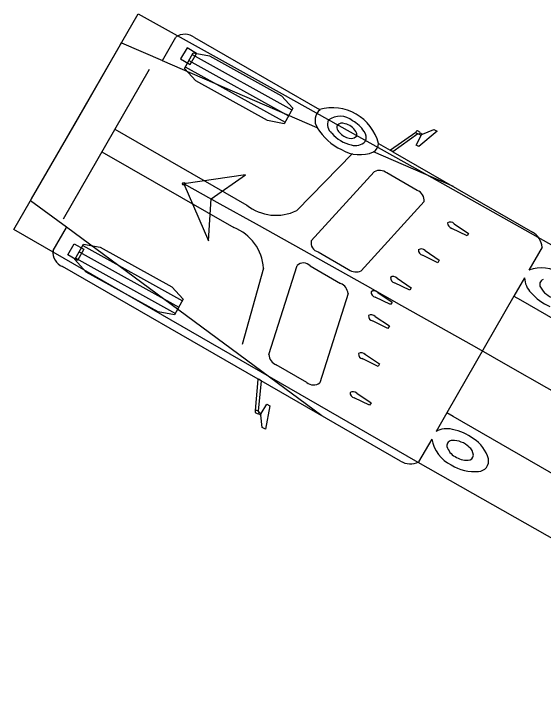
# Model space of a CAD drawing. Extents: x 973688 to 979179, y 703586 to 707602.
# Drawn here: x 978366.9 to 978383.91, y 704088.88 to 704111.36 of the extents above; entities that cross this region are included whole.
import ezdxf

# ---------------------------------------------------------------- set-up
doc = ezdxf.new("R2010")
doc.units = 0
doc.layers.add('Radius Check', color=7, linetype='Continuous')

msp = doc.modelspace()

# ---------------------------------------------------------------- linework, layer by layer
at = {"layer": 'Radius Check'}
for p, q in [((978372.46, 704110.266), (978372.254, 704109.908)), ((978372.769, 704110.088), (978372.46, 704110.266)), ((978372.563, 704109.731), (978372.769, 704110.088)), ((978372.627, 704110.055), (978375.833, 704108.277)), ((978376.65, 704107.699), (978371.67, 704109.854)), ((978372.254, 704109.908), (978372.563, 704109.731)), ((978372.516, 704109.855), (978375.722, 704108.076)), ((978371.248, 704109.574), (978368.473, 704104.753)), ((978372.405, 704109.655), (978375.611, 704107.876)), ((978370.141, 704107.651), (978374.38, 704105.21)), ((978379.989, 704107.452), (978380.002, 704107.477)), ((978380.002, 704107.477), (978380.028, 704107.488)), ((978369.725, 704106.928), (978373.964, 704104.487)), ((978375.988, 704105.037), (978377.777, 704106.869)), ((978381.032, 704105.803), (978378.456, 704106.918)), ((978379.082, 704106.926), (978378.995, 704106.976)), ((978378.479, 704106.284), (978376.455, 704104.061)), ((978379.862, 704105.679), (978378.882, 704106.243)), ((978378.061, 704103.099), (978380.084, 704105.322)), ((978381.054, 704104.608), (978381.511, 704104.3)), ((978376.791, 704098.437), (978368.586, 704104.499)), ((978381.466, 704104.222), (978380.97, 704104.462)), ((978381.511, 704104.3), (978381.466, 704104.222)), ((978368.627, 704103.609), (978368.833, 704103.966)), ((978368.833, 704103.966), (978369.142, 704103.789)), ((978369.105, 704103.909), (978372.312, 704102.131)), ((978369.142, 704103.789), (978368.936, 704103.431)), ((978368.994, 704103.709), (978372.201, 704101.931)), ((978376.677, 704103.705), (978377.657, 704103.141)), ((978380.113, 704103.746), (978380.569, 704103.437)), ((978368.936, 704103.431), (978368.627, 704103.609)), ((978368.883, 704103.509), (978372.09, 704101.73)), ((978380.524, 704103.359), (978380.029, 704103.6)), ((978375.093, 704100.403), (978375.999, 704103.269)), ((978376.419, 704103.256), (978377.399, 704102.692)), ((978380.569, 704103.437), (978380.524, 704103.359)), ((978374.921, 704103.184), (978374.238, 704100.73)), ((978379.215, 704102.857), (978379.672, 704102.549)), ((978379.627, 704102.471), (978379.131, 704102.711)), ((978379.672, 704102.549), (978379.627, 704102.471)), ((978377.637, 704102.364), (978376.731, 704099.498)), ((978378.596, 704102.399), (978379.052, 704102.091)), ((978379.007, 704102.013), (978378.512, 704102.253)), ((978382.972, 704102.281), (978380.811, 704098.528)), ((978379.052, 704102.091), (978379.007, 704102.013)), ((978378.922, 704101.247), (978378.427, 704101.487)), ((978378.51, 704101.633), (978378.967, 704101.325)), ((978378.967, 704101.325), (978378.922, 704101.247)), ((978378.17, 704100.423), (978378.649, 704100.103)), ((978376.311, 704099.511), (978375.331, 704100.075)), ((978378.605, 704100.025), (978378.087, 704100.277)), ((978378.649, 704100.103), (978378.605, 704100.025)), ((978374.841, 704099.559), (978374.754, 704099.61)), ((978378.331, 704098.777), (978377.836, 704099.018)), ((978377.919, 704099.163), (978378.376, 704098.855)), ((978378.376, 704098.855), (978378.331, 704098.777)), ((978374.841, 704098.51), (978374.826, 704098.487)), ((978374.826, 704098.487), (978374.83, 704098.459))]:
    msp.add_line(p, q, dxfattribs=at)
for points in [[(978427.428, 704066.35), (978384.429, 704094.229), (978384.368, 704094.393), (978379.896, 704096.938), (978366.896, 704104.422), (978370.888, 704111.355), (978375.519, 704108.793), (978380.161, 704106.199), (978384.767, 704103.598), (978388.847, 704101.273), (978389.052, 704101.361), (978393.632, 704098.732), (978398.328, 704096.01), (978402.952, 704093.303), (978407.564, 704090.577), (978412.164, 704087.833), (978416.752, 704085.069), (978421.327, 704082.287)], [(978368.155, 704103.749), (978368.582, 704104.492), (978368.585, 704104.5), (978367.432, 704105.352), (978367.463, 704105.407), (978368.892, 704107.889), (978370.32, 704110.37), (978370.352, 704110.424), (978371.668, 704109.855), (978371.674, 704109.862), (978372.102, 704110.605)], [(978372.7, 704110.601), (978376.725, 704108.283)], [(978378.619, 704107.192), (978378.988, 704106.98), (978379.003, 704106.982), (978379.814, 704107.56)], [(978379.952, 704107.531), (978380.027, 704107.489), (978380.03, 704107.489), (978380.395, 704107.646), (978380.398, 704107.646), (978380.501, 704107.587), (978380.5, 704107.586), (978379.918, 704107.09), (978379.829, 704107.142), (978379.989, 704107.451), (978379.989, 704107.453), (978379.919, 704107.492), (978379.918, 704107.492), (978379.918, 704107.493), (978379.88, 704107.5), (978379.88, 704107.5), (978379.082, 704106.926), (978383.568, 704104.343)], [(978372.358, 704105.893), (978373.155, 704104.058), (978373.233, 704105.408), (978374.336, 704106.188), (978372.358, 704105.893)], [(978383.876, 704103.853), (978383.455, 704103.12)], [(978374.66, 704098.608), (978374.753, 704099.6), (978374.747, 704099.614), (978368.458, 704103.234)], [(978383.314, 704102.876), (978382.972, 704102.281), (978383.178, 704102.162), (978392.158, 704096.992), (978391.078, 704095.116), (978389.997, 704093.239), (978381.017, 704098.409), (978380.811, 704098.527), (978380.468, 704097.933)], [(978379.327, 704096.977), (978374.841, 704099.559), (978374.745, 704098.581), (978374.745, 704098.581), (978374.771, 704098.552), (978374.771, 704098.552), (978374.772, 704098.551), (978374.841, 704098.511), (978374.842, 704098.511), (978375.029, 704098.805), (978375.119, 704098.754), (978374.983, 704098.002), (978374.981, 704098.001), (978374.878, 704098.06), (978374.878, 704098.063), (978374.83, 704098.457), (978374.829, 704098.459), (978374.754, 704098.503)], [(978380.328, 704097.689), (978379.906, 704096.956)]]:
    msp.add_lwpolyline(points, dxfattribs=at)
for points in [[(978372.377, 704109.605), (978372.655, 704110.105), (978373.187, 704110.007), (978375.496, 704108.726), (978375.861, 704108.327), (978375.584, 704107.826), (978375.051, 704107.925), (978372.742, 704109.205)], [(978372.358, 704105.893), (978373.155, 704104.058), (978373.233, 704105.408), (978374.336, 704106.188)], [(978368.856, 704103.459), (978369.133, 704103.959), (978369.666, 704103.861), (978371.974, 704102.58), (978372.34, 704102.181), (978372.062, 704101.681), (978371.53, 704101.779), (978369.221, 704103.059)]]:
    msp.add_lwpolyline(points, close=True, dxfattribs=at)
msp.add_circle((978372.358, 704105.893), 0.0417, dxfattribs=at)
for centre, radius, start, end in [((978372.398, 704110.22), 0.486, 51.6559, 127.607), ((978377, 704107.941), 0.425, 128.1329, 214.6692), ((978377.135, 704106.809), 1.53, 14.5627, 105.5717), ((978377.343, 704107.803), 0.366, 158.1223, 230.6033), ((978377.382, 704107.431), 0.634, 50.6538, 126.6555), ((978377.435, 704107.708), 0.158, 155.0412, 216.5539), ((978377.455, 704107.622), 0.223, 67.3049, 136.9073), ((978377.396, 704107.256), 0.589, 32.8255, 75.8082), ((978377.29, 704107.018), 1.03, 32.8936, 61.2801), ((978378.126, 704108.551), 1.704, 209.9906, 245.8987), ((978378.006, 704108.304), 1.189, 221.2012, 257.0905), ((978377.79, 704107.928), 0.575, 213.1451, 249.7154), ((978377.747, 704107.486), 0.17, 337.739, 31.8034), ((978377.903, 704107.385), 0.317, 335.9201, 37.5125), ((978379.864, 704107.545), 0.0522, 58.9525, 163.8072), ((978379.853, 704107.489), 0.108, 23.0463, 69.2288), ((978377.726, 704107.614), 0.263, 239.0049, 312.9068), ((978377.877, 704107.563), 0.44, 251.8642, 315.677), ((978378.27, 704107.211), 0.347, 302.3972, 357.2077), ((978378.019, 704107.967), 1.136, 238.7745, 292.5771), ((978378.647, 704105.936), 0.387, 52.5051, 115.7371), ((977776.579, 703031.64), 1228.403, 52.999585, 60.987287), ((978379.755, 704105.364), 0.332, 352.7265, 71.1485), ((978375.321, 704106.399), 1.517, 231.65, 296.0774), ((978380.933, 704104.509), 0.157, 39.4143, 126.524), ((978381.024, 704104.639), 0.184, 181.2248, 253.1168), ((978373.408, 704103.076), 1.517, 4.0625, 68.4899), ((978383.259, 704103.807), 0.619, 4.2303, 60.072), ((978376.744, 704103.994), 0.296, 166.7887, 257.0864), ((978368.636, 704103.686), 0.486, 172.5329, 248.484), ((978379.991, 704103.646), 0.157, 39.4143, 126.524), ((978380.082, 704103.776), 0.184, 181.2248, 253.1168), ((978376.202, 704103.054), 0.296, 43.0535, 133.3512), ((978377.893, 704103.448), 0.387, 232.5076, 295.7347), ((978383.851, 704102.056), 1.136, 55.6487, 110.44), ((978379.094, 704102.758), 0.157, 39.4143, 126.524), ((978379.185, 704102.888), 0.184, 181.2248, 253.1168), ((978384.043, 704102.898), 0.729, 181.7475, 224.2615), ((978383.969, 704102.658), 0.169, 111.5169, 211.6356), ((978377.252, 704102.334), 0.387, 4.4053, 67.6323), ((978384.467, 704102.92), 0.732, 208.6617, 254.8961), ((978378.537, 704102.408), 0.157, 173.6159, 260.7256), ((978378.474, 704102.299), 0.157, 39.4143, 126.524), ((978384.818, 704103.535), 1.73, 221.4448, 246.2433), ((978378.452, 704101.642), 0.157, 173.6159, 260.7256), ((978378.385, 704101.498), 0.184, 47.0231, 118.9151), ((978375.478, 704100.433), 0.387, 184.4028, 247.6348), ((978378.134, 704100.42), 0.157, 173.6159, 260.7256), ((978378.067, 704100.276), 0.184, 47.0231, 118.9151), ((978376.529, 704099.762), 0.332, 228.9914, 307.4134), ((978377.861, 704099.172), 0.157, 173.6159, 260.7256), ((978377.794, 704099.029), 0.184, 47.0231, 118.9151), ((978374.698, 704098.572), 0.0522, 136.3327, 241.1874), ((978374.741, 704098.61), 0.108, 230.9111, 277.0936), ((978380.815, 704097.292), 0.729, 75.8784, 118.3924), ((978380.654, 704096.302), 1.73, 53.8966, 78.6951), ((978381.448, 704097.88), 1.136, 189.6999, 244.4912), ((978380.986, 704097.476), 0.169, 88.5043, 188.623), ((978381.009, 704096.913), 0.732, 45.2438, 91.4782), ((978381.06, 704096.743), 1.136, 15.8339, 57.3547), ((978381.323, 704097.587), 0.522, 195.0753, 242.2394), ((978381.308, 704097.142), 0.362, 4.3665, 53.4075), ((978381.497, 704097.177), 0.172, 270.3716, 357.5221), ((978379.635, 704097.513), 0.619, 240.0679, 295.9096), ((978381.461, 704097.669), 0.664, 234.9738, 273.1955), ((978381.813, 704096.991), 0.346, 273.4626, 10.4757), ((978381.709, 704098.056), 1.416, 237.9981, 275.066)]:
    msp.add_arc(centre, radius, start, end, dxfattribs=at)
for centre, major_axis, start_param, end_param in [((978379.883, 704107.546), (-0.0678, 0.039), 0.569648, 1.840391), ((978379.883, 704107.546), (-0.0678, 0.039), 2.398717, 3.668019), ((978374.706, 704098.556), (0.0678, -0.039), 1.301202, 2.571945), ((978374.706, 704098.556), (-0.0678, 0.039), 2.615166, 3.884468)]:
    msp.add_ellipse(centre, major_axis=major_axis, ratio=0.544872, start_param=start_param, end_param=end_param, dxfattribs=at)

doc.saveas('drawing.dxf')
